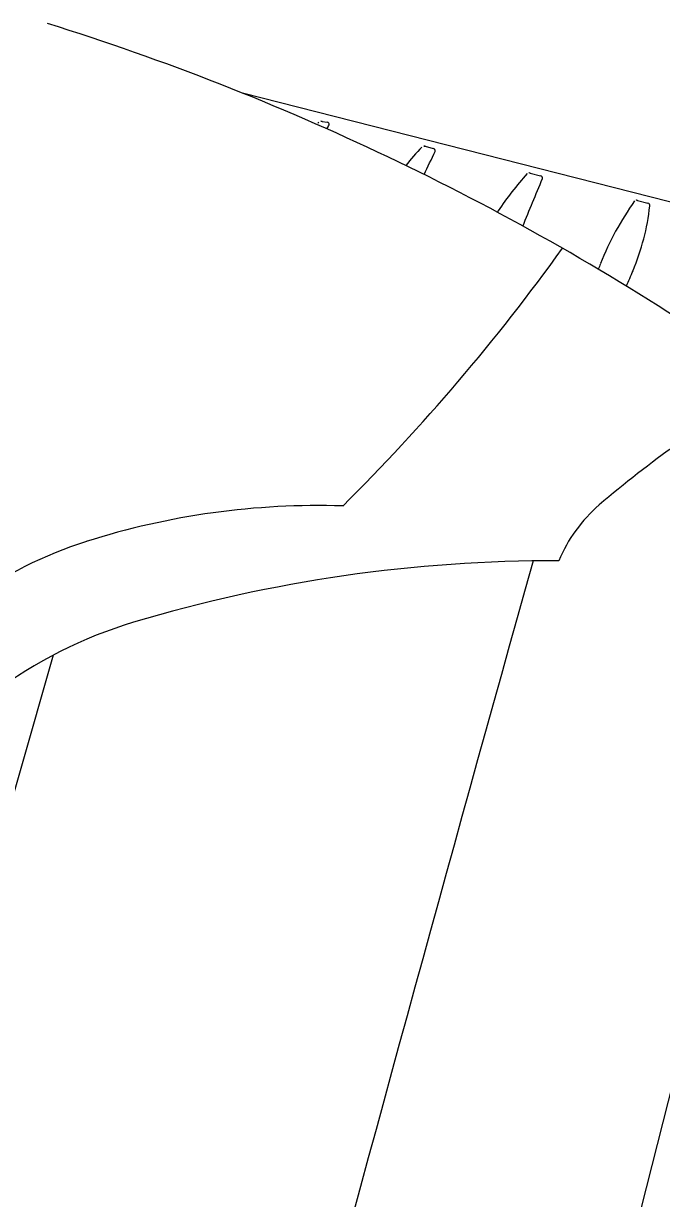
# Model space of a CAD drawing. Extents: x 14104283 to 14128447, y 8633203 to 8671666.
# Drawn here: x 14107506.446 to 14107508.791, y 8639459.672 to 8639463.988 of the extents above; entities that cross this region are included whole.
import ezdxf

# ---------------------------------------------------------------- set-up
doc = ezdxf.new("R2010")
doc.units = 0
doc.layers.add('Cell', color=7, linetype='Continuous')

msp = doc.modelspace()

# ---------------------------------------------------------------- linework, layer by layer
at = {"layer": 'Cell'}
for p, q in [((14107510.5987, 8639462.8807), (14107507.2506, 8639463.732)), ((14107507.543, 8639463.6281), (14107507.5622, 8639463.6255)), ((14107507.5691, 8639463.6154), (14107507.5691, 8639463.6154)), ((14107507.9216, 8639463.5369), (14107507.9518, 8639463.5282)), ((14107507.9587, 8639463.5181), (14107507.9587, 8639463.5181)), ((14107508.3082, 8639463.4383), (14107508.3462, 8639463.4279)), ((14107508.7028, 8639463.338), (14107508.7408, 8639463.3276))]:
    msp.add_line(p, q, dxfattribs=at)
for points in [[(14107501.7288, 8639442.6793), (14107502.0214, 8639443.9996), (14107503.0093, 8639448.4692), (14107503.9629, 8639452.2197), (14107504.9164, 8639455.9702), (14107506.1831, 8639460.3689), (14107506.5566, 8639461.6687)], [(14107506.6566, 8639451.5348), (14107508.6141, 8639459.2343), (14107509.222, 8639461.6257)]]:
    msp.add_lwpolyline(points, dxfattribs=at)
for centre, radius, start, end in [((14107503.6946, 8639454.894), 9.5265, 56.4793, 72.66095), ((14107508.1937, 8639462.8484), 1.0208, 130.4589, 131.101), ((14107507.5394, 8639463.6178), 0.0109, 71.0379, 138.2086), ((14107502.1482, 8639466.4131), 6.1002, 332.54361, 332.70126), ((14107507.5597, 8639463.6164), 0.00943, 353.6092, 74.7628), ((14107508.7842, 8639462.7101), 1.2012, 136.7081, 140.9973), ((14107507.918, 8639463.5265), 0.0109, 71.0379, 138.2086), ((14107507.9493, 8639463.5191), 0.00943, 353.6092, 74.7628), ((14107502.5202, 8639466.0922), 6.017, 333.7746, 334.67106), ((14107509.1827, 8639462.634), 1.1949, 137.82, 146.1656), ((14107508.3037, 8639463.4318), 0.00792, 55.4068, 144.5815), ((14107448.3078, 8639488.1965), 64.9571, 337.409563, 337.575678), ((14107508.3437, 8639463.4188), 0.00943, 353.6092, 74.7628), ((14107509.5919, 8639462.696), 1.1044, 144.5815, 158.2305), ((14107507.8879, 8639463.4138), 0.8652, 337.3017, 353.6092), ((14107508.6983, 8639463.3315), 0.00792, 55.4068, 144.5815), ((14107508.7384, 8639463.3185), 0.00943, 353.6092, 74.7628), ((14107509.3275, 8639462.6557), 1.3069, 150.4918, 150.7349), ((14107502.2797, 8639467.5906), 7.5763, 314.80975, 324.22979), ((14107510.2725, 8639462.4242), 1.8372, 158.2305, 158.9075), ((14107504.7597, 8639464.7222), 4.2561, 336.4693, 337.3017), ((14107510.9804, 8639459.4054), 3.7105, 119.4339, 130.6781), ((14107507.5285, 8639459.4001), 2.817, 88.1553, 107.5994), ((14107508.9168, 8639461.8064), 0.5446, 130.6781, 157.53), ((14107507.1466, 8639460.6041), 1.5538, 107.5994, 125.6434), ((14107780.4492, 8639385.6615), 282.6387, 164.327296, 165.732805), ((14107508.3962, 8639456.6139), 5.4007, 89.8164, 106.6315), ((14107507.3185, 8639460.2218), 1.6352, 106.6315, 147.2424)]:
    msp.add_arc(centre, radius, start, end, dxfattribs=at)

doc.saveas('drawing.dxf')
